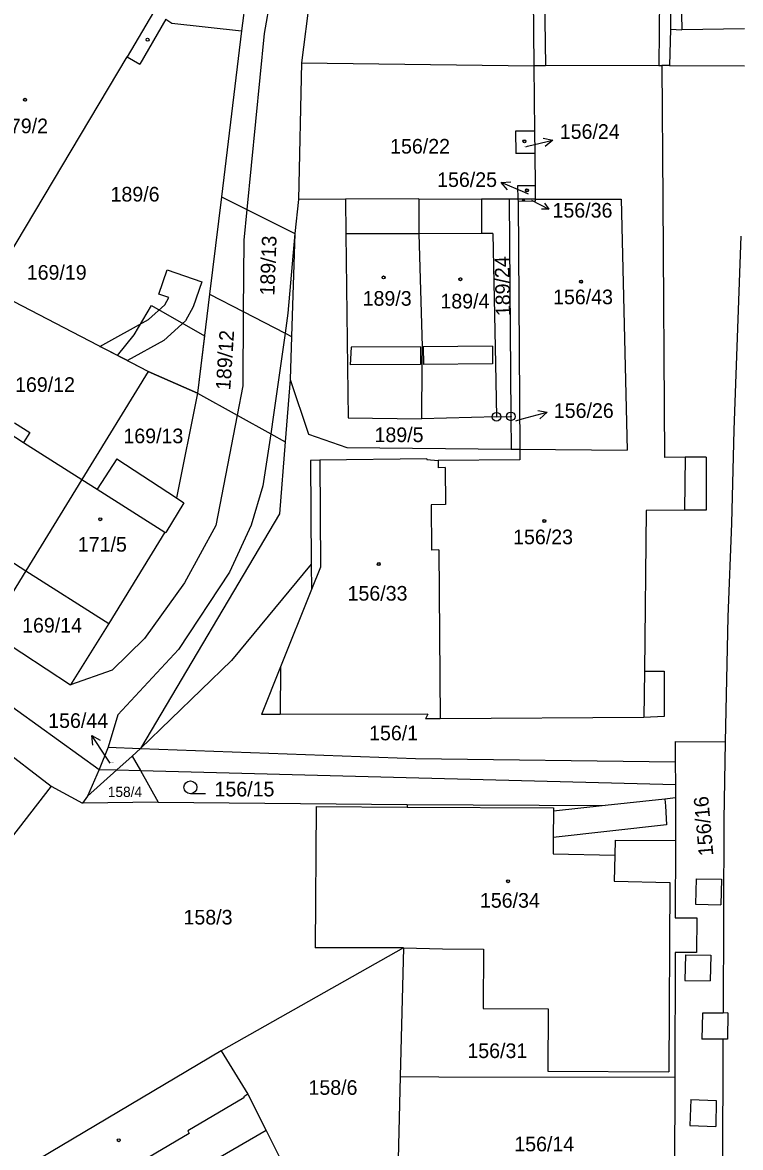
# Model space of a CAD drawing. Extents: x -593183 to -588034, y -1130415 to -1124994.
# Drawn here: x -590708 to -590624.6, y -1128764.4 to -1128633.8 of the extents above; entities that cross this region are included whole.
import ezdxf

# ---------------------------------------------------------------- set-up
doc = ezdxf.new("R2010")
doc.units = 0
for name, color, linetype in [('Vrstva 1', 7, 'Continuous'), ('Vrstva 16', 7, 'Continuous'), ('Vrstva 18', 7, 'Continuous'), ('Vrstva 19', 7, 'Continuous'), ('Vrstva 24', 7, 'Continuous'), ('Vrstva 25', 7, 'Continuous'), ('Vrstva 27', 7, 'Continuous'), ('Vrstva 4', 7, 'Continuous')]:
    doc.layers.add(name, color=color, linetype=linetype)

msp = doc.modelspace()

# ---------------------------------------------------------------- linework, layer by layer
at = {"layer": 'Vrstva 1'}
for p, q in [((-590648.81, -1128623.28), (-590648.6, -1128638.78)), ((-590681.82, -1128628.83), (-590682.54, -1128634.74)), ((-590691.33, -1128633.38), (-590694.38, -1128638.6)), ((-590691.33, -1128633.38), (-590690.63, -1128633.82)), ((-590690.63, -1128633.82), (-590682.54, -1128634.74)), ((-590682.54, -1128634.74), (-590684.88, -1128654)), ((-590632.75, -1128634.55), (-590632.86, -1128638.74)), ((-590632.75, -1128634.55), (-590631.43, -1128634.6)), ((-590624.14, -1128634.51), (-590631.43, -1128634.6)), ((-590711.29, -1128663.68), (-590695.84, -1128637.73)), ((-590695.84, -1128637.73), (-590694.38, -1128638.6)), ((-590675.6, -1128638.44), (-590675.92, -1128654.3)), ((-590675.6, -1128638.44), (-590648.6, -1128638.78)), ((-590647.27, -1128638.78), (-590648.6, -1128638.78)), ((-590648.6, -1128638.78), (-590648.53, -1128646.37)), ((-590634.1, -1128638.74), (-590647.27, -1128638.78)), ((-590634.1, -1128638.74), (-590633.76, -1128638.76)), ((-590632.86, -1128638.74), (-590633.76, -1128638.76)), ((-590633.76, -1128638.76), (-590633.65, -1128654.4)), ((-590648.53, -1128646.37), (-590650.73, -1128646.39)), ((-590650.73, -1128646.39), (-590650.7, -1128648.99)), ((-590648.53, -1128646.37), (-590648.5, -1128648.97)), ((-590648.5, -1128648.97), (-590650.7, -1128648.99)), ((-590648.5, -1128648.97), (-590648.47, -1128652.72)), ((-590648.47, -1128652.72), (-590650.52, -1128652.74)), ((-590650.52, -1128652.74), (-590650.46, -1128654.26)), ((-590648.47, -1128652.72), (-590648.45, -1128654.26)), ((-590684.88, -1128654), (-590686.26, -1128665.3)), ((-590684.88, -1128654), (-590681.95, -1128655.47)), ((-590675.92, -1128654.3), (-590676.38, -1128658.27)), ((-590670.47, -1128654.26), (-590675.92, -1128654.3)), ((-590661.97, -1128654.23), (-590670.47, -1128654.26)), ((-590670.47, -1128654.26), (-590670.44, -1128658.3)), ((-590661.97, -1128654.23), (-590654.69, -1128654.26)), ((-590661.97, -1128654.23), (-590661.96, -1128658.29)), ((-590651.46, -1128654.26), (-590654.69, -1128654.26)), ((-590654.69, -1128654.26), (-590654.69, -1128658.28)), ((-590650.46, -1128654.26), (-590651.46, -1128654.26)), ((-590651.46, -1128654.26), (-590651.27, -1128679.5)), ((-590648.45, -1128654.26), (-590650.46, -1128654.26)), ((-590650.46, -1128654.26), (-590650.45, -1128654.54)), ((-590648.45, -1128654.52), (-590650.45, -1128654.54)), ((-590650.45, -1128654.54), (-590650.24, -1128683.32)), ((-590648.45, -1128654.26), (-590638.46, -1128654.27)), ((-590648.45, -1128654.26), (-590648.45, -1128654.52)), ((-590638.46, -1128654.27), (-590637.76, -1128683.43)), ((-590633.65, -1128654.4), (-590633.43, -1128684.26)), ((-590681.95, -1128655.47), (-590676.38, -1128658.27)), ((-590676.38, -1128658.27), (-590676.76, -1128670.22)), ((-590670.44, -1128658.3), (-590670.26, -1128673.8)), ((-590661.96, -1128658.29), (-590661.58, -1128671.39)), ((-590653.36, -1128658.27), (-590654.69, -1128658.28)), ((-590653.36, -1128658.27), (-590653.07, -1128673.4)), ((-590624.57, -1128658.59), (-590625.4, -1128681.08)), ((-590693.4, -1128674.29), (-590708.94, -1128666.18)), ((-590686.26, -1128665.3), (-590687.66, -1128676.81)), ((-590686.26, -1128665.3), (-590682.35, -1128667.32)), ((-590682.35, -1128667.32), (-590677.49, -1128669.84)), ((-590677.49, -1128669.84), (-590676.76, -1128670.22)), ((-590676.76, -1128670.22), (-590676.92, -1128675.23)), ((-590661.58, -1128671.39), (-590661.61, -1128673.46)), ((-590670.26, -1128673.8), (-590670.19, -1128679.67)), ((-590661.61, -1128673.46), (-590661.67, -1128679.77)), ((-590653.07, -1128673.4), (-590652.95, -1128679.54)), ((-590693.4, -1128674.29), (-590701.09, -1128686.82)), ((-590693.4, -1128674.29), (-590687.66, -1128676.81)), ((-590676.92, -1128675.23), (-590677.49, -1128682.47)), ((-590676.92, -1128675.23), (-590674.78, -1128681.57)), ((-590687.66, -1128676.81), (-590690.1, -1128688.98)), ((-590687.66, -1128676.81), (-590683.06, -1128679.37)), ((-590683.06, -1128679.37), (-590679.16, -1128681.54)), ((-590708.93, -1128680.25), (-590707.14, -1128681.38)), ((-590670.19, -1128679.67), (-590661.67, -1128679.77)), ((-590652.95, -1128679.54), (-590661.67, -1128679.77)), ((-590652.95, -1128679.54), (-590651.27, -1128679.5)), ((-590651.27, -1128679.5), (-590651.24, -1128683.31)), ((-590707.14, -1128681.38), (-590707.87, -1128682.52)), ((-590679.16, -1128681.54), (-590677.49, -1128682.47)), ((-590674.78, -1128681.57), (-590670.32, -1128683.13)), ((-590625.4, -1128681.08), (-590625.68, -1128691.94)), ((-590707.87, -1128682.52), (-590701.09, -1128686.82)), ((-590677.49, -1128682.47), (-590678.15, -1128690.81)), ((-590670.32, -1128683.13), (-590651.24, -1128683.31)), ((-590651.24, -1128683.31), (-590650.24, -1128683.32)), ((-590650.24, -1128683.32), (-590637.76, -1128683.43)), ((-590650.24, -1128683.32), (-590650.23, -1128684.54)), ((-590697.04, -1128684.43), (-590699.31, -1128687.95)), ((-590697.04, -1128684.43), (-590690.1, -1128688.98)), ((-590673.47, -1128684.57), (-590674.53, -1128684.61)), ((-590674.53, -1128684.61), (-590674.45, -1128696.65)), ((-590661.02, -1128684.42), (-590673.47, -1128684.57)), ((-590661.02, -1128684.42), (-590661.02, -1128684.52)), ((-590661.02, -1128684.52), (-590659.72, -1128684.61)), ((-590650.23, -1128684.54), (-590659.72, -1128684.61)), ((-590659.72, -1128684.61), (-590659.71, -1128685.46)), ((-590631.06, -1128684.25), (-590633.43, -1128684.26)), ((-590628.59, -1128684.24), (-590631.06, -1128684.25)), ((-590628.59, -1128684.24), (-590628.62, -1128690.4)), ((-590658.91, -1128685.45), (-590659.71, -1128685.46)), ((-590658.91, -1128685.45), (-590658.88, -1128689.75)), ((-590701.09, -1128686.82), (-590707.6, -1128697.43)), ((-590701.09, -1128686.82), (-590699.31, -1128687.95)), ((-590689.27, -1128689.53), (-590691.35, -1128693)), ((-590690.1, -1128688.98), (-590689.27, -1128689.53)), ((-590658.88, -1128689.75), (-590660.53, -1128689.77)), ((-590660.53, -1128689.77), (-590660.49, -1128695.02)), ((-590678.15, -1128690.81), (-590694.3, -1128718.06)), ((-590635.58, -1128690.43), (-590635.78, -1128709.08)), ((-590631.12, -1128690.41), (-590635.58, -1128690.43)), ((-590628.62, -1128690.4), (-590631.12, -1128690.41)), ((-590625.68, -1128691.94), (-590626.09, -1128702.79)), ((-590691.44, -1128692.94), (-590697.98, -1128703.54)), ((-590691.44, -1128692.94), (-590691.35, -1128693)), ((-590713.2, -1128693.87), (-590707.6, -1128697.43)), ((-590659.64, -1128695.01), (-590660.49, -1128695.02)), ((-590659.64, -1128695.01), (-590659.5, -1128714.61)), ((-590707.6, -1128697.43), (-590711.91, -1128704.44)), ((-590707.6, -1128697.43), (-590697.98, -1128703.54)), ((-590674.45, -1128696.65), (-590674.43, -1128699.62)), ((-590674.43, -1128699.62), (-590678.02, -1128708.57)), ((-590626.09, -1128702.79), (-590626.38, -1128717.3)), ((-590697.98, -1128703.54), (-590702.41, -1128710.67)), ((-590711.91, -1128704.44), (-590702.41, -1128710.67)), ((-590718.14, -1128706.78), (-590699.1, -1128720.5)), ((-590678.02, -1128708.57), (-590680.25, -1128714.14)), ((-590635.78, -1128709.08), (-590633.49, -1128709.09)), ((-590633.49, -1128709.09), (-590633.47, -1128714.37)), ((-590678.05, -1128714.13), (-590680.25, -1128714.14)), ((-590660.93, -1128714.08), (-590678.05, -1128714.13)), ((-590660.93, -1128714.08), (-590661.2, -1128714.62)), ((-590659.5, -1128714.61), (-590661.2, -1128714.62)), ((-590635.84, -1128714.46), (-590659.5, -1128714.61)), ((-590633.47, -1128714.37), (-590635.84, -1128714.46)), ((-590711.63, -1128717.11), (-590704.67, -1128722.44)), ((-590632.19, -1128717.25), (-590632.21, -1128719.61)), ((-590632.19, -1128717.25), (-590626.38, -1128717.3)), ((-590626.38, -1128717.3), (-590626.56, -1128726.36)), ((-590698.04, -1128717.92), (-590699.1, -1128720.5)), ((-590698.04, -1128717.92), (-590694.3, -1128718.06)), ((-590694.3, -1128718.06), (-590695.24, -1128718.96)), ((-590694.3, -1128718.06), (-590662.35, -1128719.23)), ((-590695.24, -1128718.96), (-590697.02, -1128720.56)), ((-590695.24, -1128718.96), (-590694.3, -1128720.63)), ((-590662.35, -1128719.23), (-590632.21, -1128719.61)), ((-590699.1, -1128720.5), (-590700.43, -1128723.61)), ((-590697.02, -1128720.56), (-590700.43, -1128723.61)), ((-590694.3, -1128720.63), (-590663.44, -1128721.45)), ((-590694.3, -1128720.63), (-590692.22, -1128724.29)), ((-590704.67, -1128722.44), (-590710.07, -1128729.46)), ((-590704.67, -1128722.44), (-590701.03, -1128724.42)), ((-590663.44, -1128721.45), (-590632.16, -1128722.24)), ((-590632.16, -1128722.24), (-590632.17, -1128723.8)), ((-590700.43, -1128723.61), (-590701.03, -1128724.42)), ((-590632.17, -1128723.8), (-590633.39, -1128723.94)), ((-590632.17, -1128723.8), (-590632.18, -1128728.74)), ((-590692.22, -1128724.29), (-590701.03, -1128724.42)), ((-590692.22, -1128724.29), (-590663.32, -1128724.58)), ((-590673.88, -1128724.81), (-590673.99, -1128741.22)), ((-590673.88, -1128724.81), (-590663.33, -1128724.87)), ((-590663.32, -1128724.58), (-590663.33, -1128724.87)), ((-590663.32, -1128724.58), (-590640.34, -1128724.7)), ((-590633.39, -1128723.94), (-590640.34, -1128724.7)), ((-590626.56, -1128726.36), (-590626.64, -1128748.79)), ((-590639.18, -1128728.72), (-590639.19, -1128730.46)), ((-590639.18, -1128728.72), (-590632.18, -1128728.74)), ((-590632.18, -1128728.74), (-590632.2, -1128737.74)), ((-590639.19, -1128730.46), (-590639.27, -1128733.48)), ((-590639.27, -1128733.48), (-590632.84, -1128733.64)), ((-590632.84, -1128733.64), (-590632.93, -1128755.63)), ((-590632.2, -1128737.74), (-590629.7, -1128737.75)), ((-590629.7, -1128737.75), (-590629.71, -1128741.75)), ((-590663.75, -1128741.22), (-590684.93, -1128753.17)), ((-590663.75, -1128741.22), (-590673.99, -1128741.22)), ((-590663.75, -1128741.22), (-590664.13, -1128756.18)), ((-590663.75, -1128741.22), (-590659.23, -1128741.33)), ((-590659.23, -1128741.33), (-590654.44, -1128741.36)), ((-590654.44, -1128741.36), (-590654.48, -1128748.25)), ((-590632.21, -1128741.75), (-590632.25, -1128756.25)), ((-590629.71, -1128741.75), (-590632.21, -1128741.75)), ((-590654.48, -1128748.25), (-590646.95, -1128748.3)), ((-590646.95, -1128748.3), (-590647, -1128755.53)), ((-590626.07, -1128748.78), (-590626.64, -1128748.79)), ((-590626.07, -1128748.78), (-590626.13, -1128751.82)), ((-590626.66, -1128751.82), (-590626.74, -1128774.33)), ((-590626.13, -1128751.82), (-590626.66, -1128751.82)), ((-590684.93, -1128753.17), (-590709.33, -1128767.66)), ((-590684.93, -1128753.17), (-590681.83, -1128758.23)), ((-590664.13, -1128756.18), (-590664.56, -1128773.26)), ((-590664.13, -1128756.18), (-590659.63, -1128756.19)), ((-590659.63, -1128756.19), (-590632.25, -1128756.25)), ((-590647, -1128755.53), (-590632.93, -1128755.63)), ((-590632.25, -1128756.25), (-590632.29, -1128773.15)), ((-590681.83, -1128758.23), (-590679.71, -1128762.45)), ((-590679.71, -1128762.45), (-590678.2, -1128765.45))]:
    msp.add_line(p, q, dxfattribs=at)
at = {"layer": 'Vrstva 16'}
for p, q in [((-590649.54, -1128648.19), (-590649.34, -1128648.14)), ((-590649.23, -1128653.68), (-590649.64, -1128653.51)), ((-590650.72, -1128680), (-590649.96, -1128679.8)), ((-590697.82, -1128719.77), (-590698.29, -1128719.06))]:
    msp.add_line(p, q, dxfattribs=at)
at = {"layer": 'Vrstva 24'}
for centre, radius in [((-590652.95, -1128679.54), 0.5), ((-590651.27, -1128679.5), 0.5), ((-590652.95, -1128679.54), 0.0327), ((-590651.27, -1128679.5), 0.0327)]:
    msp.add_circle(centre, radius, dxfattribs=at)
at = {"layer": 'Vrstva 25'}
for p, q in [((-590649.34, -1128648.14), (-590646.42, -1128647.44)), ((-590649.64, -1128653.51), (-590652.41, -1128652.35)), ((-590648.88, -1128654.39), (-590646.86, -1128655.45)), ((-590649.96, -1128679.8), (-590647.06, -1128679.03)), ((-590698.29, -1128719.06), (-590699.95, -1128716.56)), ((-590686.74, -1128723.33), (-590688.49, -1128723.33))]:
    msp.add_line(p, q, dxfattribs=at)
for points in [[(-590647.51, -1128647.19), (-590646.42, -1128647.44), (-590647.28, -1128648.16)], [(-590651.68, -1128653.2), (-590652.41, -1128652.35), (-590651.29, -1128652.28)], [(-590647.36, -1128654.76), (-590646.86, -1128655.45), (-590647.71, -1128655.44)], [(-590648.15, -1128678.81), (-590647.06, -1128679.03), (-590647.9, -1128679.77)], [(-590699.81, -1128717.67), (-590699.95, -1128716.56), (-590698.98, -1128717.12)]]:
    msp.add_lwpolyline(points, dxfattribs=at)
for centre, radius in [((-590693.47, -1128635.76), 0.175), ((-590707.69, -1128642.74), 0.175), ((-590707.69, -1128642.74), 0.15), ((-590649.7, -1128647.56), 0.175), ((-590649.7, -1128647.56), 0.15), ((-590649.41, -1128653.25), 0.175), ((-590649.41, -1128653.25), 0.15), ((-590649.8, -1128654.38), 0.117), ((-590649.8, -1128654.38), 0.101), ((-590666.06, -1128663.37), 0.175), ((-590666.06, -1128663.37), 0.15), ((-590657.14, -1128663.57), 0.175), ((-590657.14, -1128663.57), 0.15), ((-590643.13, -1128663.86), 0.175), ((-590643.13, -1128663.86), 0.15), ((-590698.96, -1128691.44), 0.175), ((-590698.96, -1128691.44), 0.15), ((-590647.4, -1128691.65), 0.175), ((-590647.4, -1128691.65), 0.15), ((-590666.62, -1128696.65), 0.175), ((-590666.62, -1128696.65), 0.15), ((-590688.49, -1128722.58), 0.75), ((-590651.6, -1128733.48), 0.175), ((-590651.6, -1128733.48), 0.15), ((-590696.81, -1128763.56), 0.175)]:
    msp.add_circle(centre, radius, dxfattribs=at)
at = {"layer": 'Vrstva 27'}
for p, q in [((-590692.15, -1128665.3), (-590691.17, -1128662.47)), ((-590691.17, -1128662.47), (-590687.16, -1128663.87)), ((-590687.16, -1128663.87), (-590688.17, -1128666.77)), ((-590691, -1128665.7), (-590692.15, -1128665.3)), ((-590691.45, -1128666.53), (-590691, -1128665.7)), ((-590695.02, -1128670.05), (-590693, -1128666.63)), ((-590693.34, -1128668.24), (-590691.45, -1128666.53)), ((-590693, -1128666.63), (-590686.85, -1128670.15)), ((-590688.17, -1128666.77), (-590689.06, -1128668.41)), ((-590699, -1128671.37), (-590693.34, -1128668.24)), ((-590689.06, -1128668.41), (-590691.58, -1128670.7)), ((-590696.95, -1128672.44), (-590695.02, -1128670.05)), ((-590686.85, -1128670.15), (-590687.66, -1128676.81)), ((-590695.81, -1128673.03), (-590699, -1128671.37)), ((-590691.58, -1128670.7), (-590695.81, -1128673.03)), ((-590693.4, -1128674.29), (-590696.95, -1128672.44)), ((-590687.66, -1128676.81), (-590693.4, -1128674.29))]:
    msp.add_line(p, q, dxfattribs=at)
at = {"layer": 'Vrstva 4'}
for p, q in [((-590678.2, -1128624.96), (-590679.93, -1128635.04)), ((-590647.44, -1128626.5), (-590647.27, -1128638.78)), ((-590633.98, -1128626.58), (-590634.1, -1128638.74)), ((-590674.18, -1128627.31), (-590675.6, -1128638.44)), ((-590632.76, -1128630.97), (-590632.75, -1128634.55)), ((-590631.49, -1128630.95), (-590631.43, -1128634.6)), ((-590692.77, -1128632.57), (-590695.84, -1128637.73)), ((-590679.93, -1128635.04), (-590681.95, -1128655.47)), ((-590632.86, -1128638.74), (-590624.15, -1128638.8)), ((-590681.95, -1128655.47), (-590682.3, -1128659.04)), ((-590676.38, -1128658.27), (-590677.16, -1128667.51)), ((-590661.96, -1128658.29), (-590670.44, -1128658.3)), ((-590654.69, -1128658.28), (-590661.96, -1128658.29)), ((-590682.3, -1128659.04), (-590682.35, -1128667.32)), ((-590682.35, -1128667.32), (-590682.4, -1128675.94)), ((-590677.16, -1128667.51), (-590677.49, -1128669.84)), ((-590677.49, -1128669.84), (-590678.83, -1128679.34)), ((-590669.84, -1128671.46), (-590669.92, -1128673.52)), ((-590661.79, -1128671.42), (-590669.84, -1128671.46)), ((-590661.79, -1128671.42), (-590661.78, -1128673.47)), ((-590653.42, -1128671.33), (-590661.45, -1128671.41)), ((-590661.45, -1128671.41), (-590661.44, -1128673.46)), ((-590653.42, -1128671.33), (-590653.41, -1128673.41)), ((-590661.78, -1128673.47), (-590669.92, -1128673.52)), ((-590653.41, -1128673.41), (-590661.44, -1128673.46)), ((-590682.4, -1128675.94), (-590683.06, -1128679.37)), ((-590683.06, -1128679.37), (-590685.54, -1128692.17)), ((-590678.83, -1128679.34), (-590679.16, -1128681.54)), ((-590709.66, -1128681.39), (-590707.87, -1128682.52)), ((-590679.16, -1128681.54), (-590680.08, -1128687.56)), ((-590673.47, -1128684.57), (-590673.38, -1128697.01)), ((-590631.06, -1128684.25), (-590631.12, -1128690.41)), ((-590699.31, -1128687.95), (-590691.44, -1128692.94)), ((-590680.08, -1128687.56), (-590681.44, -1128692.14)), ((-590685.54, -1128692.17), (-590689.18, -1128698.84)), ((-590681.44, -1128692.14), (-590683.94, -1128697.59)), ((-590683.94, -1128697.59), (-590689.86, -1128706.57)), ((-590674.45, -1128696.65), (-590683.73, -1128707.85)), ((-590673.38, -1128697.01), (-590674.43, -1128699.62)), ((-590689.18, -1128698.84), (-590693.82, -1128705.31)), ((-590693.82, -1128705.31), (-590697.58, -1128708.96)), ((-590689.86, -1128706.57), (-590696.91, -1128714.16)), ((-590683.73, -1128707.85), (-590694.3, -1128718.06)), ((-590697.58, -1128708.96), (-590702.41, -1128710.67)), ((-590678.02, -1128708.57), (-590678.05, -1128714.13)), ((-590635.78, -1128709.08), (-590635.84, -1128714.46)), ((-590696.91, -1128714.16), (-590698.04, -1128717.92)), ((-590632.21, -1128719.61), (-590632.16, -1128722.24)), ((-590699.1, -1128720.5), (-590697.02, -1128720.56)), ((-590697.02, -1128720.56), (-590694.3, -1128720.63)), ((-590663.33, -1128724.87), (-590646.32, -1128724.98)), ((-590646.32, -1128724.98), (-590646.31, -1128725.35)), ((-590640.34, -1128724.7), (-590646.31, -1128725.35)), ((-590633.39, -1128723.94), (-590633.34, -1128724.73)), ((-590633.34, -1128724.73), (-590633.22, -1128726.92)), ((-590646.31, -1128725.35), (-590646.37, -1128728.39)), ((-590633.22, -1128726.92), (-590646.37, -1128728.39)), ((-590646.37, -1128728.39), (-590646.36, -1128730.3)), ((-590646.36, -1128730.3), (-590639.19, -1128730.46)), ((-590629.78, -1128733.2), (-590629.83, -1128736.13)), ((-590629.78, -1128733.2), (-590626.84, -1128733.25)), ((-590626.84, -1128733.25), (-590626.9, -1128736.22)), ((-590629.83, -1128736.13), (-590626.9, -1128736.22)), ((-590631.02, -1128742.03), (-590631.08, -1128745)), ((-590631.02, -1128742.03), (-590628.05, -1128742.08)), ((-590628.05, -1128742.08), (-590628.15, -1128745.06)), ((-590631.08, -1128745), (-590628.15, -1128745.06)), ((-590629.03, -1128748.82), (-590629.12, -1128751.84)), ((-590626.64, -1128748.79), (-590629.03, -1128748.82)), ((-590626.66, -1128751.82), (-590629.12, -1128751.84)), ((-590682.27, -1128758.64), (-590688.79, -1128762.49)), ((-590681.83, -1128758.23), (-590682.3, -1128758.52)), ((-590682.3, -1128758.52), (-590682.27, -1128758.64)), ((-590630.4, -1128758.84), (-590630.49, -1128761.86)), ((-590630.4, -1128758.84), (-590627.45, -1128758.95)), ((-590627.45, -1128758.95), (-590627.47, -1128761.98)), ((-590688.62, -1128762.79), (-590707.42, -1128773.78)), ((-590688.79, -1128762.49), (-590688.62, -1128762.79)), ((-590679.71, -1128762.45), (-590688.37, -1128767.45)), ((-590630.49, -1128761.86), (-590627.47, -1128761.98))]:
    msp.add_line(p, q, dxfattribs=at)

# ---------------------------------------------------------------- texts
at = {"layer": 'Vrstva 16'}
for s, p in [('156/24', (-590645.6, -1128647.27)), ('156/25', (-590659.84, -1128652.86)), ('156/36', (-590646.44, -1128656.42)), ('169/19', (-590707.49, -1128663.63)), ('156/26', (-590646.29, -1128679.68)), ('156/44', (-590705, -1128715.68))]:
    msp.add_text(s, height=1.7, dxfattribs=at).set_placement(p)
at = {"layer": 'Vrstva 18'}
for s, height, p in [('156/22', 1.7, (-590665.3, -1128648.98)), ('189/6', 1.7, (-590697.76, -1128654.55)), ('169/12', 1.7, (-590708.85, -1128676.66)), ('189/5', 1.7, (-590667.11, -1128682.49)), ('156/26', 0.01, (-590650.72, -1128680)), ('169/13', 1.7, (-590696.27, -1128682.62)), ('169/14', 1.7, (-590708.03, -1128704.61)), ('156/1', 1.7, (-590667.74, -1128717.12)), ('156/44', 0.1, (-590697.82, -1128719.77)), ('158/4', 1.19, (-590698.08, -1128723.7)), ('156/15', 1.7, (-590685.69, -1128723.64)), ('158/3', 1.7, (-590689.29, -1128738.51)), ('156/31', 1.7, (-590656.33, -1128754.02)), ('158/6', 1.7, (-590674.78, -1128758.29)), ('156/14', 1.7, (-590650.88, -1128764.85))]:
    msp.add_text(s, height=height, dxfattribs=at).set_placement(p)
for s, rotation, p in [('189/13', 87.808, (-590678.74, -1128665.5)), ('189/24', 91.468, (-590651.31, -1128667.84)), ('189/12', 86.2174, (-590683.86, -1128676.49)), ('156/16', 95.0517, (-590627.76, -1128730.48))]:
    msp.add_text(s, height=1.7, rotation=rotation, dxfattribs=at).set_placement(p)
at = {"layer": 'Vrstva 19'}
for s, height, p in [('179/2', 1.7, (-590710.71, -1128646.62)), ('156/24', 0.1, (-590649.74, -1128648.19)), ('156/25', 0.01, (-590649.23, -1128653.68)), ('156/36', 0.01, (-590648.88, -1128654.39)), ('189/3', 1.7, (-590668.49, -1128666.65)), ('156/43', 1.7, (-590646.38, -1128666.48)), ('189/4', 1.7, (-590659.46, -1128666.97)), ('171/5', 1.7, (-590701.56, -1128695.21)), ('156/23', 1.7, (-590651.02, -1128694.35)), ('156/33', 1.7, (-590670.24, -1128700.9)), ('156/34', 1.7, (-590654.87, -1128736.56))]:
    msp.add_text(s, height=height, dxfattribs=at).set_placement(p)

doc.saveas('drawing.dxf')
